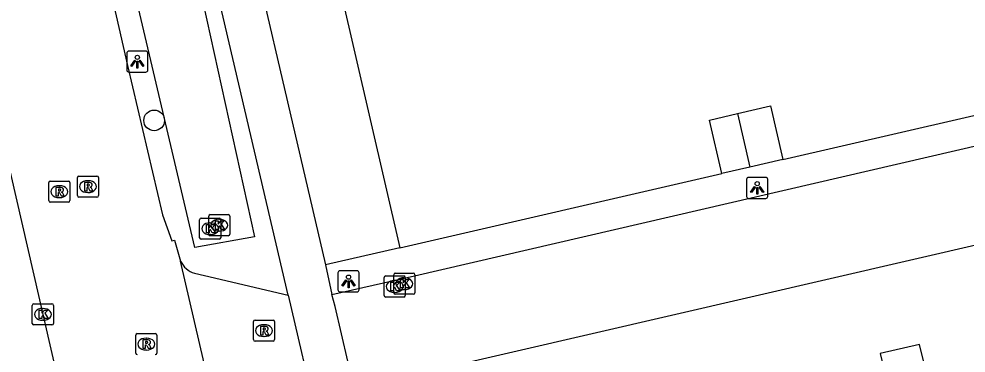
# Model space of a CAD drawing. Extents: x 156414 to 157775, y 382335 to 383765.
# Drawn here: x 156575.91 to 156620.71, y 383301.31 to 383317.14 of the extents above; entities that cross this region are included whole.
import ezdxf

# ---------------------------------------------------------------- set-up
doc = ezdxf.new("R2010")
doc.units = 0
for name, color, linetype in [('IMGEO_Boom', 7, 'Continuous'), ('IMGEO_Greppel_droge_sloot', 7, 'Continuous'), ('IMGEO_Kolk', 7, 'Continuous'), ('IMGEO_Lichtpunt', 7, 'Continuous'), ('IMGEO_Muur', 7, 'Continuous'), ('IMGEO_Pand', 7, 'Continuous'), ('IMGEO_Pand_overbouw', 7, 'Continuous'), ('IMGEO_Rijbaan_lokaal_gesloten', 7, 'Continuous'), ('IMGEO_Rijbaan_lokaal_open', 7, 'Continuous'), ('IMGEO_Rioolput', 7, 'Continuous'), ('IMGEO_Voetpad_open', 7, 'Continuous')]:
    doc.layers.add(name, color=color, linetype=linetype)

msp = doc.modelspace()

# ---------------------------------------------------------------- linework, layer by layer
at = {"layer": 'IMGEO_Boom'}
msp.add_circle((156582.311, 383312.336), 0.489, dxfattribs=at)
at = {"layer": 'IMGEO_Greppel_droge_sloot'}
msp.add_lwpolyline([(156584.239, 383306.315), (156579.871, 383324.919), (156582.895, 383325.781), (156587.06, 383306.82), (156584.239, 383306.315)], dxfattribs=at)
at = {"layer": 'IMGEO_Kolk'}
for p, q in [((156584.46, 383306.777), (156584.46, 383307.629)), ((156584.535, 383307.703), (156585.387, 383307.703)), ((156584.888, 383306.943), (156584.888, 383307.795)), ((156584.963, 383307.869), (156585.815, 383307.869)), ((156585.376, 383307.649), (156585.401, 383307.649)), ((156585.461, 383307.629), (156585.461, 383306.777)), ((156585.889, 383307.795), (156585.889, 383306.943)), ((156584.948, 383307.483), (156584.973, 383307.483)), ((156585.387, 383306.703), (156584.535, 383306.703)), ((156584.971, 383306.923), (156584.946, 383306.923)), ((156585.815, 383306.869), (156584.963, 383306.869)), ((156585.399, 383307.089), (156585.374, 383307.089)), ((156593.26, 383304.968), (156594.112, 383304.968)), ((156593.637, 383304.172), (156593.637, 383305.024)), ((156593.712, 383305.098), (156594.564, 383305.098)), ((156594.638, 383305.024), (156594.638, 383304.172)), ((156593.185, 383304.042), (156593.185, 383304.894)), ((156593.673, 383304.748), (156593.698, 383304.748)), ((156594.125, 383304.878), (156594.15, 383304.878)), ((156594.186, 383304.894), (156594.186, 383304.042)), ((156593.696, 383304.188), (156593.671, 383304.188)), ((156594.564, 383304.098), (156593.712, 383304.098)), ((156594.148, 383304.318), (156594.123, 383304.318)), ((156576.547, 383302.72), (156576.547, 383303.572)), ((156576.622, 383303.646), (156577.474, 383303.646)), ((156577.548, 383303.572), (156577.548, 383302.72)), ((156594.112, 383303.968), (156593.26, 383303.968)), ((156577.035, 383303.426), (156577.06, 383303.426)), ((156577.058, 383302.866), (156577.033, 383302.866)), ((156577.474, 383302.646), (156576.622, 383302.646))]:
    msp.add_line(p, q, dxfattribs=at)
for points in [[(156584.46, 383306.777), (156584.46, 383307.629)], [(156584.535, 383307.703), (156585.387, 383307.703)], [(156584.888, 383306.943), (156584.888, 383307.795)], [(156584.963, 383307.869), (156585.815, 383307.869)], [(156585.461, 383307.629), (156585.461, 383306.777)], [(156585.889, 383307.795), (156585.889, 383306.943)], [(156584.781, 383307.403), (156584.904, 383307.403), (156584.904, 383307.252), (156585.034, 383307.403), (156585.198, 383307.403), (156585.052, 383307.252), (156585.205, 383307.003), (156585.053, 383307.003), (156584.968, 383307.167), (156584.904, 383307.1), (156584.904, 383307.003), (156584.781, 383307.003), (156584.781, 383307.403)], [(156585.209, 383307.569), (156585.332, 383307.569), (156585.332, 383307.418), (156585.462, 383307.569), (156585.626, 383307.569), (156585.48, 383307.418), (156585.633, 383307.169), (156585.481, 383307.169), (156585.396, 383307.333), (156585.332, 383307.266), (156585.332, 383307.169), (156585.209, 383307.169), (156585.209, 383307.569)], [(156585.387, 383306.703), (156584.535, 383306.703)], [(156585.815, 383306.869), (156584.963, 383306.869)], [(156593.26, 383304.968), (156594.112, 383304.968)], [(156593.637, 383304.172), (156593.637, 383305.024)], [(156593.712, 383305.098), (156594.564, 383305.098)], [(156594.638, 383305.024), (156594.638, 383304.172)], [(156593.185, 383304.042), (156593.185, 383304.894)], [(156593.506, 383304.668), (156593.629, 383304.668), (156593.629, 383304.517), (156593.759, 383304.668), (156593.923, 383304.668), (156593.777, 383304.517), (156593.93, 383304.268), (156593.778, 383304.268), (156593.693, 383304.432), (156593.629, 383304.365), (156593.629, 383304.268), (156593.506, 383304.268), (156593.506, 383304.668)], [(156593.958, 383304.798), (156594.081, 383304.798), (156594.081, 383304.647), (156594.211, 383304.798), (156594.375, 383304.798), (156594.229, 383304.647), (156594.382, 383304.398), (156594.23, 383304.398), (156594.145, 383304.562), (156594.081, 383304.495), (156594.081, 383304.398), (156593.958, 383304.398), (156593.958, 383304.798)], [(156594.186, 383304.894), (156594.186, 383304.042)], [(156594.564, 383304.098), (156593.712, 383304.098)], [(156576.547, 383302.72), (156576.547, 383303.572)], [(156576.622, 383303.646), (156577.474, 383303.646)], [(156577.548, 383303.572), (156577.548, 383302.72)], [(156594.112, 383303.968), (156593.26, 383303.968)], [(156576.868, 383303.346), (156576.991, 383303.346), (156576.991, 383303.195), (156577.121, 383303.346), (156577.285, 383303.346), (156577.139, 383303.195), (156577.292, 383302.946), (156577.14, 383302.946), (156577.055, 383303.11), (156576.991, 383303.043), (156576.991, 383302.946), (156576.868, 383302.946), (156576.868, 383303.346)], [(156577.474, 383302.646), (156576.622, 383302.646)]]:
    msp.add_lwpolyline(points, dxfattribs=at)
for centre, start, end in [((156584.537, 383307.627), 91.552, 178.448), ((156584.537, 383307.627), 91.552, 178.448), ((156584.965, 383307.793), 91.552, 178.448), ((156584.965, 383307.793), 91.552, 178.448), ((156585.385, 383307.627), 1.552, 88.448), ((156585.385, 383307.627), 1.552, 88.448), ((156585.813, 383307.793), 1.552, 88.448), ((156585.813, 383307.793), 1.552, 88.448), ((156584.537, 383306.779), 181.552, 268.448), ((156584.537, 383306.779), 181.552, 268.448), ((156584.965, 383306.945), 181.552, 268.448), ((156584.965, 383306.945), 181.552, 268.448), ((156585.385, 383306.779), 271.552, 358.448), ((156585.385, 383306.779), 271.552, 358.448), ((156585.813, 383306.945), 271.552, 358.448), ((156585.813, 383306.945), 271.552, 358.448), ((156593.262, 383304.892), 91.552, 178.448), ((156593.262, 383304.892), 91.552, 178.448), ((156593.714, 383305.022), 91.552, 178.448), ((156593.714, 383305.022), 91.552, 178.448), ((156594.11, 383304.892), 1.552, 88.448), ((156594.11, 383304.892), 1.552, 88.448), ((156594.562, 383305.022), 1.552, 88.448), ((156594.562, 383305.022), 1.552, 88.448), ((156593.262, 383304.044), 181.552, 268.448), ((156593.262, 383304.044), 181.552, 268.448), ((156593.714, 383304.174), 181.552, 268.448), ((156593.714, 383304.174), 181.552, 268.448), ((156594.11, 383304.044), 271.552, 358.448), ((156594.11, 383304.044), 271.552, 358.448), ((156594.562, 383304.174), 271.552, 358.448), ((156594.562, 383304.174), 271.552, 358.448), ((156576.624, 383303.57), 91.552, 178.448), ((156576.624, 383303.57), 91.552, 178.448), ((156577.472, 383303.57), 1.552, 88.448), ((156577.472, 383303.57), 1.552, 88.448), ((156576.624, 383302.722), 181.552, 268.448), ((156576.624, 383302.722), 181.552, 268.448), ((156577.472, 383302.722), 271.552, 358.448), ((156577.472, 383302.722), 271.552, 358.448)]:
    msp.add_arc(centre, 0.0765, start, end, dxfattribs=at)
for centre, major_axis, ratio, start_param, end_param in [((156585.375, 383307.369), (-0.387, 0.002), 0.722429, 4.712389, 7.853982), ((156585.4, 383307.369), (-0.39, 0.002), 0.717154, 1.570796, 4.712389), ((156584.947, 383307.203), (-0.387, 0.002), 0.722429, 4.712389, 7.853982), ((156584.972, 383307.203), (-0.39, 0.002), 0.717154, 1.570796, 4.712389), ((156593.672, 383304.468), (-0.387, 0.002), 0.722429, 4.712389, 7.853982), ((156593.697, 383304.468), (-0.39, 0.002), 0.717154, 1.570796, 4.712389), ((156594.124, 383304.598), (-0.387, 0.002), 0.722429, 4.712389, 7.853982), ((156594.149, 383304.598), (-0.39, 0.002), 0.717154, 1.570796, 4.712389), ((156577.034, 383303.146), (-0.387, 0.002), 0.722429, 4.712389, 7.853982), ((156577.059, 383303.146), (-0.39, 0.002), 0.717154, 1.570796, 4.712389)]:
    msp.add_ellipse(centre, major_axis=major_axis, ratio=ratio, start_param=start_param, end_param=end_param, dxfattribs=at)
at = {"layer": 'IMGEO_Lichtpunt'}
for p, q in [((156581.016, 383315.522), (156581.016, 383314.715)), ((156581.016, 383315.522), (156581.016, 383314.715)), ((156581.918, 383315.617), (156581.11, 383315.617)), ((156581.918, 383315.617), (156581.11, 383315.617)), ((156582.012, 383314.715), (156582.012, 383315.522)), ((156582.012, 383314.715), (156582.012, 383315.522)), ((156581.11, 383314.621), (156581.918, 383314.621)), ((156581.11, 383314.621), (156581.918, 383314.621)), ((156610.33, 383309.541), (156610.33, 383308.734)), ((156610.33, 383309.541), (156610.33, 383308.734)), ((156611.232, 383309.636), (156610.424, 383309.636)), ((156611.232, 383309.636), (156610.424, 383309.636)), ((156611.326, 383308.734), (156611.326, 383309.541)), ((156611.326, 383308.734), (156611.326, 383309.541)), ((156610.424, 383308.64), (156611.232, 383308.64)), ((156610.424, 383308.64), (156611.232, 383308.64)), ((156591.004, 383305.113), (156591.004, 383304.306)), ((156591.004, 383305.113), (156591.004, 383304.306)), ((156591.906, 383305.208), (156591.098, 383305.208)), ((156591.906, 383305.208), (156591.098, 383305.208)), ((156592, 383304.306), (156592, 383305.113)), ((156592, 383304.306), (156592, 383305.113)), ((156591.098, 383304.212), (156591.906, 383304.212)), ((156591.098, 383304.212), (156591.906, 383304.212))]:
    msp.add_line(p, q, dxfattribs=at)
for points in [[(156581.39, 383315.186), (156581.429, 383315.158), (156581.241, 383314.896), (156581.203, 383314.923), (156581.39, 383315.186)], [(156581.492, 383315.138), (156581.539, 383315.138), (156581.539, 383314.816), (156581.492, 383314.816), (156581.492, 383315.138)], [(156581.602, 383315.158), (156581.64, 383315.185), (156581.827, 383314.923), (156581.788, 383314.895), (156581.602, 383315.158)], [(156610.704, 383309.205), (156610.743, 383309.177), (156610.555, 383308.915), (156610.517, 383308.942), (156610.704, 383309.205)], [(156610.806, 383309.157), (156610.853, 383309.157), (156610.853, 383308.835), (156610.806, 383308.835), (156610.806, 383309.157)], [(156610.916, 383309.177), (156610.954, 383309.204), (156611.141, 383308.942), (156611.102, 383308.914), (156610.916, 383309.177)], [(156591.378, 383304.777), (156591.417, 383304.749), (156591.229, 383304.487), (156591.191, 383304.514), (156591.378, 383304.777)], [(156591.48, 383304.729), (156591.527, 383304.729), (156591.527, 383304.407), (156591.48, 383304.407), (156591.48, 383304.729)], [(156591.59, 383304.749), (156591.628, 383304.776), (156591.815, 383304.514), (156591.776, 383304.486), (156591.59, 383304.749)]]:
    msp.add_lwpolyline(points, dxfattribs=at)
for centre in [(156581.515, 383315.32), (156610.829, 383309.339), (156591.503, 383304.911)]:
    msp.add_circle(centre, 0.0994, dxfattribs=at)
for centre, start, end in [((156581.11, 383315.522), 90, 180), ((156581.11, 383315.522), 90, 180), ((156581.918, 383315.522), 0, 90), ((156581.918, 383315.522), 0, 90), ((156581.11, 383314.715), 180, 270), ((156581.11, 383314.715), 180, 270), ((156581.918, 383314.715), 270, 0), ((156581.918, 383314.715), 270, 360), ((156610.424, 383309.541), 90, 180), ((156610.424, 383309.541), 90, 180), ((156611.232, 383309.541), 0, 90), ((156611.232, 383309.541), 0, 90), ((156610.424, 383308.734), 180, 270), ((156610.424, 383308.734), 180, 270), ((156611.232, 383308.734), 270, 0), ((156611.232, 383308.734), 270, 360), ((156591.098, 383305.113), 90, 180), ((156591.098, 383305.113), 90, 180), ((156591.906, 383305.113), 0, 90), ((156591.906, 383305.113), 0, 90), ((156591.098, 383304.306), 180, 270), ((156591.098, 383304.306), 180, 270), ((156591.906, 383304.306), 270, 0), ((156591.906, 383304.306), 270, 360)]:
    msp.add_arc(centre, 0.0946, start, end, dxfattribs=at)
at = {"layer": 'IMGEO_Muur'}
for points in [[(156612.048, 383310.485), (156626.08, 383313.725)], [(156593.927, 383306.296), (156609.16, 383309.815)]]:
    msp.add_lwpolyline(points, dxfattribs=at)
at = {"layer": 'IMGEO_Pand'}
for points in [[(156585.518, 383326.572), (156590.408, 383305.486)], [(156599.791, 383318.429), (156596.493, 383317.661), (156596.044, 383319.61), (156591.123, 383318.477), (156593.927, 383306.296)], [(156609.904, 383312.657), (156611.46, 383313.018), (156612.048, 383310.485)], [(156609.16, 383309.815), (156608.572, 383312.348), (156609.904, 383312.657)], [(156609.904, 383312.657), (156610.48, 383310.121)], [(156612.048, 383310.485), (156610.48, 383310.121)], [(156610.48, 383310.121), (156609.16, 383309.815)], [(156593.927, 383306.296), (156590.408, 383305.486)]]:
    msp.add_lwpolyline(points, dxfattribs=at)
at = {"layer": 'IMGEO_Pand_overbouw'}
msp.add_lwpolyline([(156617.325, 383298.491), (156619.194, 383298.93), (156618.505, 383301.722), (156616.652, 383301.296)], close=True, dxfattribs=at)
at = {"layer": 'IMGEO_Rijbaan_lokaal_gesloten'}
for points in [[(156578.629, 383326.107), (156578.722, 383325.646), (156579.165, 383323.259), (156581.056, 383314.93), (156582.698, 383307.866), (156583.152, 383306.635), (156583.276, 383306.668), (156583.563, 383305.666)], [(156573.29, 383319.457), (156579.352, 383293.115)], [(156586.201, 383294.234), (156583.563, 383305.666)]]:
    msp.add_lwpolyline(points, dxfattribs=at)
at = {"layer": 'IMGEO_Rijbaan_lokaal_open'}
for points in [[(156590.718, 383304.088), (156594.625, 383304.972), (156666.008, 383321.547), (156699.965, 383329.371)], [(156591.77, 383299.634), (156662.847, 383316.087), (156663.039, 383316.131)], [(156584.215, 383305.09), (156584.684, 383304.98), (156588.646, 383304.055)], [(156588.646, 383304.055), (156590.017, 383298.148)], [(156591.77, 383299.634), (156590.865, 383303.521), (156590.718, 383304.088)]]:
    msp.add_lwpolyline(points, dxfattribs=at)
msp.add_arc((156584.556, 383306.133), 1.097, 205.1784, 251.9046, dxfattribs=at)
at = {"layer": 'IMGEO_Rioolput'}
for p, q in [((156577.324, 383308.533), (156577.324, 383309.385)), ((156577.399, 383309.459), (156578.251, 383309.459)), ((156578.325, 383309.385), (156578.325, 383308.533)), ((156578.678, 383308.771), (156578.678, 383309.623)), ((156578.753, 383309.697), (156579.605, 383309.697)), ((156579.166, 383309.477), (156579.191, 383309.477)), ((156579.679, 383309.623), (156579.679, 383308.771)), ((156577.812, 383309.239), (156577.837, 383309.239)), ((156577.835, 383308.679), (156577.81, 383308.679)), ((156579.605, 383308.697), (156578.753, 383308.697)), ((156579.189, 383308.917), (156579.164, 383308.917)), ((156578.251, 383308.459), (156577.399, 383308.459)), ((156587.004, 383301.951), (156587.004, 383302.803)), ((156587.079, 383302.877), (156587.931, 383302.877)), ((156587.492, 383302.657), (156587.517, 383302.657)), ((156588.005, 383302.803), (156588.005, 383301.951)), ((156581.513, 383302.237), (156582.365, 383302.237)), ((156581.438, 383301.311), (156581.438, 383302.163)), ((156581.926, 383302.017), (156581.951, 383302.017)), ((156582.439, 383302.163), (156582.439, 383301.311)), ((156587.931, 383301.877), (156587.079, 383301.877)), ((156587.515, 383302.097), (156587.49, 383302.097)), ((156581.949, 383301.457), (156581.924, 383301.457))]:
    msp.add_line(p, q, dxfattribs=at)
for points in [[(156577.324, 383308.533), (156577.324, 383309.385)], [(156577.399, 383309.459), (156578.251, 383309.459)], [(156578.325, 383309.385), (156578.325, 383308.533)], [(156578.678, 383308.771), (156578.678, 383309.623)], [(156578.753, 383309.697), (156579.605, 383309.697)], [(156579.267, 383309.395), (156579.015, 383309.397), (156579.015, 383308.997)], [(156579.679, 383309.623), (156579.679, 383308.771)], [(156577.913, 383309.157), (156577.661, 383309.159), (156577.661, 383308.759)], [(156577.839, 383309.078), (156577.785, 383309.078), (156577.785, 383308.997)], [(156577.785, 383308.997), (156577.837, 383308.997)], [(156579.015, 383308.997), (156579.139, 383308.997), (156579.139, 383309.159), (156579.15, 383309.159)], [(156579.193, 383309.316), (156579.139, 383309.316), (156579.139, 383309.235)], [(156579.139, 383309.235), (156579.191, 383309.235)], [(156579.197, 383309.13), (156579.268, 383308.997), (156579.408, 383308.997), (156579.343, 383309.123)], [(156577.661, 383308.759), (156577.785, 383308.759), (156577.785, 383308.921), (156577.796, 383308.921)], [(156577.843, 383308.892), (156577.914, 383308.759), (156578.054, 383308.759), (156577.989, 383308.885)], [(156579.605, 383308.697), (156578.753, 383308.697)], [(156578.251, 383308.459), (156577.399, 383308.459)], [(156587.004, 383301.951), (156587.004, 383302.803)], [(156587.079, 383302.877), (156587.931, 383302.877)], [(156588.005, 383302.803), (156588.005, 383301.951)], [(156581.513, 383302.237), (156582.365, 383302.237)], [(156587.593, 383302.575), (156587.341, 383302.577), (156587.341, 383302.177)], [(156587.341, 383302.177), (156587.465, 383302.177), (156587.465, 383302.339), (156587.476, 383302.339)], [(156587.519, 383302.496), (156587.465, 383302.496), (156587.465, 383302.415)], [(156587.465, 383302.415), (156587.517, 383302.415)], [(156587.523, 383302.31), (156587.594, 383302.177), (156587.734, 383302.177), (156587.669, 383302.303)], [(156581.438, 383301.311), (156581.438, 383302.163)], [(156582.027, 383301.935), (156581.775, 383301.937), (156581.775, 383301.537)], [(156581.953, 383301.856), (156581.899, 383301.856), (156581.899, 383301.775)], [(156581.899, 383301.775), (156581.951, 383301.775)], [(156582.439, 383302.163), (156582.439, 383301.311)], [(156587.931, 383301.877), (156587.079, 383301.877)], [(156581.775, 383301.537), (156581.899, 383301.537), (156581.899, 383301.699), (156581.91, 383301.699)], [(156581.957, 383301.67), (156582.028, 383301.537), (156582.168, 383301.537), (156582.103, 383301.663)]]:
    msp.add_lwpolyline(points, dxfattribs=at)
for centre, radius, start, end in [((156577.401, 383309.383), 0.0765, 91.552, 178.448), ((156577.401, 383309.383), 0.0765, 91.552, 178.448), ((156578.249, 383309.383), 0.0765, 1.552, 88.448), ((156578.249, 383309.383), 0.0765, 1.552, 88.448), ((156578.755, 383309.621), 0.0765, 91.552, 178.448), ((156578.755, 383309.621), 0.0765, 91.552, 178.448), ((156579.266, 383309.285), 0.109, 350.3612, 89.416), ((156579.603, 383309.621), 0.0765, 1.552, 88.448), ((156579.603, 383309.621), 0.0765, 1.552, 88.448), ((156577.821, 383309.186), 0.19, 274.7715, 282.9687), ((156577.845, 383308.982), 0.0964, 77.0061, 93.1865), ((156577.859, 383309.039), 0.0378, 276.6634, 79.6772), ((156577.912, 383309.047), 0.109, 350.3612, 89.416), ((156577.91, 383309.047), 0.112, 277.5842, 350.9817), ((156577.894, 383308.832), 0.108, 29.5134, 73.7905), ((156579.149, 383309.106), 0.0533, 26.0293, 88.6989), ((156579.175, 383309.424), 0.19, 274.7715, 282.9687), ((156579.199, 383309.22), 0.0964, 77.0061, 93.1865), ((156579.213, 383309.277), 0.0378, 276.6634, 79.6772), ((156579.264, 383309.285), 0.112, 277.5842, 350.9817), ((156579.248, 383309.07), 0.108, 29.5134, 73.7905), ((156577.401, 383308.535), 0.0765, 181.552, 268.448), ((156577.401, 383308.535), 0.0765, 181.552, 268.448), ((156577.795, 383308.868), 0.0533, 26.0293, 88.6989), ((156578.249, 383308.535), 0.0765, 271.552, 358.448), ((156578.249, 383308.535), 0.0765, 271.552, 358.448), ((156578.755, 383308.773), 0.0765, 181.552, 268.448), ((156578.755, 383308.773), 0.0765, 181.552, 268.448), ((156579.603, 383308.773), 0.0765, 271.552, 358.448), ((156579.603, 383308.773), 0.0765, 271.552, 358.448), ((156587.081, 383302.801), 0.0765, 91.552, 178.448), ((156587.081, 383302.801), 0.0765, 91.552, 178.448), ((156587.929, 383302.801), 0.0765, 1.552, 88.448), ((156587.929, 383302.801), 0.0765, 1.552, 88.448), ((156581.515, 383302.161), 0.0765, 91.552, 178.448), ((156581.515, 383302.161), 0.0765, 91.552, 178.448), ((156582.363, 383302.161), 0.0765, 1.552, 88.448), ((156582.363, 383302.161), 0.0765, 1.552, 88.448), ((156587.475, 383302.286), 0.0533, 26.0293, 88.6989), ((156587.501, 383302.604), 0.19, 274.7715, 282.9687), ((156587.525, 383302.4), 0.0964, 77.0061, 93.1865), ((156587.539, 383302.457), 0.0378, 276.6634, 79.6772), ((156587.592, 383302.465), 0.109, 350.3612, 89.416), ((156587.59, 383302.465), 0.112, 277.5842, 350.9817), ((156587.574, 383302.25), 0.108, 29.5134, 73.7905), ((156581.935, 383301.964), 0.19, 274.7715, 282.9687), ((156581.959, 383301.76), 0.0964, 77.0061, 93.1865), ((156581.973, 383301.817), 0.0378, 276.6634, 79.6772), ((156582.026, 383301.825), 0.109, 350.3612, 89.416), ((156582.024, 383301.825), 0.112, 277.5842, 350.9817), ((156587.081, 383301.953), 0.0765, 181.552, 268.448), ((156587.081, 383301.953), 0.0765, 181.552, 268.448), ((156587.929, 383301.953), 0.0765, 271.552, 358.448), ((156587.929, 383301.953), 0.0765, 271.552, 358.448), ((156581.909, 383301.646), 0.0533, 26.0293, 88.6989), ((156582.008, 383301.61), 0.108, 29.5134, 73.7905), ((156581.515, 383301.313), 0.0765, 181.552, 268.448), ((156581.515, 383301.313), 0.0765, 181.552, 268.448), ((156582.363, 383301.313), 0.0765, 271.552, 358.448), ((156582.363, 383301.313), 0.0765, 271.552, 358.448)]:
    msp.add_arc(centre, radius, start, end, dxfattribs=at)
for centre, major_axis, ratio, start_param, end_param in [((156579.165, 383309.197), (-0.387, 0.002), 0.722429, 4.712389, 7.853982), ((156579.19, 383309.197), (-0.39, 0.002), 0.717154, 1.570796, 4.712389), ((156577.811, 383308.959), (-0.387, 0.002), 0.722429, 4.712389, 7.853982), ((156577.836, 383308.959), (-0.39, 0.002), 0.717154, 1.570796, 4.712389), ((156587.491, 383302.377), (-0.387, 0.002), 0.722429, 4.712389, 7.853982), ((156587.516, 383302.377), (-0.39, 0.002), 0.717154, 1.570796, 4.712389), ((156581.925, 383301.737), (-0.387, 0.002), 0.722429, 4.712389, 7.853982), ((156581.95, 383301.737), (-0.39, 0.002), 0.717154, 1.570796, 4.712389)]:
    msp.add_ellipse(centre, major_axis=major_axis, ratio=ratio, start_param=start_param, end_param=end_param, dxfattribs=at)
at = {"layer": 'IMGEO_Voetpad_open'}
for points in [[(156588.646, 383304.055), (156583.239, 383327.243), (156578.629, 383326.107)], [(156612.048, 383310.485), (156626.08, 383313.725)], [(156593.927, 383306.296), (156609.16, 383309.815)], [(156590.408, 383305.486), (156590.718, 383304.088)]]:
    msp.add_lwpolyline(points, dxfattribs=at)

doc.saveas('drawing.dxf')
